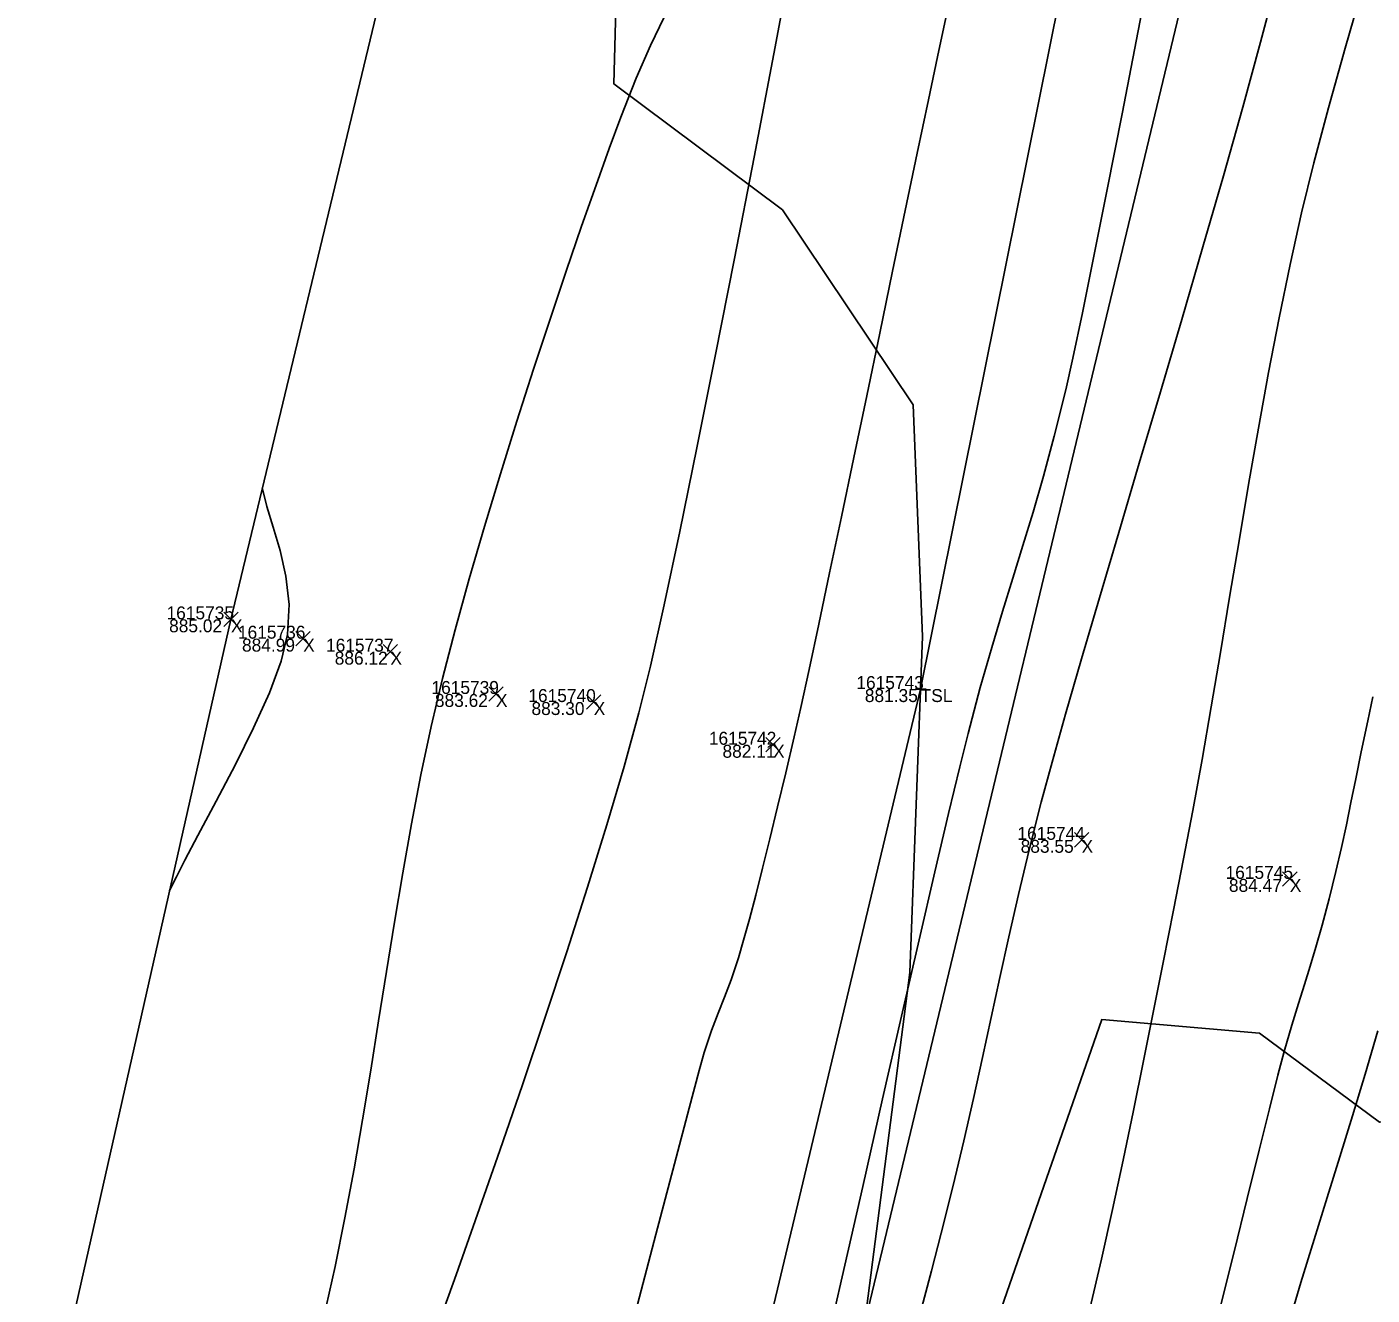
# Model space of a CAD drawing. Extents: x 1957117 to 1971063, y 701601 to 715861.
# Drawn here: x 1962893.58 to 1962929.91, y 704476.01 to 704510.26 of the extents above; entities that cross this region are included whole.
import ezdxf

# ---------------------------------------------------------------- set-up
doc = ezdxf.new("R2010")
doc.units = 0
for name, color, linetype in [('AP_X_Lights', 7, 'Continuous'), ('DT_X_Break_Line', 7, 'Continuous'), ('DT_X_Contour_Major', 7, 'Continuous'), ('DT_X_Contour_Minor', 7, 'Continuous'), ('DT_X_TIN_Hull', 7, 'Continuous'), ('HY_X_Water_Edge', 7, 'Continuous'), ('PV_P_Drive', 7, 'Continuous'), ('PV_P_Shoulder', 7, 'Continuous'), ('RS_Raster1', 7, 'Continuous'), ('RW_X_Esmt_RR', 7, 'Continuous'), ('SC_Scratch1', 7, 'Continuous'), ('VG_X_Tree_Line_Rt', 7, 'Continuous')]:
    doc.layers.add(name, color=color, linetype=linetype)

msp = doc.modelspace()

# ---------------------------------------------------------------- linework, layer by layer
at = {"layer": 'AP_X_Lights'}
for p, q in [((1962898.899, 704494.063), (1962899.287, 704494.453)), ((1962898.899, 704494.453), (1962899.287, 704494.063)), ((1962900.849, 704493.541), (1962901.237, 704493.931)), ((1962900.849, 704493.931), (1962901.237, 704493.541)), ((1962903.206, 704493.19), (1962903.594, 704493.58)), ((1962903.206, 704493.58), (1962903.594, 704493.19)), ((1962906.055, 704492.048), (1962906.443, 704492.438)), ((1962906.055, 704492.438), (1962906.443, 704492.048)), ((1962908.696, 704491.83), (1962909.084, 704492.22)), ((1962908.696, 704492.22), (1962909.084, 704491.83)), ((1962913.538, 704490.676), (1962913.926, 704491.066)), ((1962913.538, 704491.066), (1962913.926, 704490.676)), ((1962921.871, 704488.109), (1962922.259, 704488.499)), ((1962921.871, 704488.499), (1962922.259, 704488.109)), ((1962927.494, 704487.054), (1962927.882, 704487.444)), ((1962927.494, 704487.444), (1962927.882, 704487.054))]:
    msp.add_line(p, q, dxfattribs=at)
at = {"layer": 'DT_X_Break_Line'}
msp.add_lwpolyline([(1962854.549, 704243.654), (1962868.069, 704295.231), (1962879.669, 704344.313), (1962892.757, 704392.318), (1962905.964, 704443.142), (1962917.718, 704492.375), (1962926.962, 704538.336), (1962936.778, 704587.265), (1962949.215, 704630.669), (1962963.968, 704683.754), (1962972.038, 704733.348), (1962988.206, 704780.999), (1962994.689, 704830.943), (1963004.932, 704879.138), (1963021.822, 704927.498), (1963031.944, 704976.286), (1963045.21, 705027.355), (1963059.618, 705072.384), (1963067.267, 705121.949)], dxfattribs=at)
at = {"layer": 'DT_X_Contour_Major'}
for points in [[(1962897.436, 704486.928), (1962897.492, 704487.047), (1962897.62, 704487.308), (1962897.847, 704487.751), (1962898.202, 704488.421), (1962898.698, 704489.35), (1962899.214, 704490.334), (1962899.706, 704491.325), (1962900.134, 704492.274), (1962900.454, 704493.131), (1962900.625, 704493.848), (1962900.662, 704494.662), (1962900.58, 704495.421), (1962900.423, 704496.118), (1962900.236, 704496.749), (1962900.062, 704497.306), (1962899.943, 704497.785)], [(1962897.436, 704486.928), (1962897.492, 704487.047), (1962897.62, 704487.308), (1962897.847, 704487.751), (1962898.202, 704488.421), (1962898.698, 704489.35), (1962899.214, 704490.334), (1962899.706, 704491.325), (1962900.134, 704492.274), (1962900.454, 704493.131), (1962900.625, 704493.848), (1962900.662, 704494.662), (1962900.58, 704495.421), (1962900.423, 704496.118), (1962900.236, 704496.749), (1962900.062, 704497.306), (1962899.943, 704497.785)], [(1962929.928, 704492.168), (1962929.791, 704491.519), (1962929.614, 704490.677), (1962929.468, 704489.954), (1962929.339, 704489.311), (1962929.215, 704488.705), (1962929.084, 704488.097), (1962928.934, 704487.446), (1962928.752, 704486.71), (1962928.563, 704485.996), (1962928.394, 704485.407), (1962928.236, 704484.892), (1962928.08, 704484.401), (1962927.918, 704483.887), (1962927.74, 704483.3), (1962927.538, 704482.589), (1962927.368, 704481.945), (1962927.14, 704481.042), (1962926.86, 704479.92), (1962926.539, 704478.619), (1962926.183, 704477.18), (1962925.8, 704475.642)], [(1962929.928, 704492.168), (1962929.791, 704491.519), (1962929.614, 704490.677), (1962929.468, 704489.954), (1962929.339, 704489.311), (1962929.215, 704488.705), (1962929.084, 704488.097), (1962928.934, 704487.446), (1962928.752, 704486.71), (1962928.563, 704485.996), (1962928.394, 704485.407), (1962928.236, 704484.892), (1962928.08, 704484.401), (1962927.918, 704483.887), (1962927.74, 704483.3), (1962927.538, 704482.589), (1962927.368, 704481.945), (1962927.14, 704481.042), (1962926.86, 704479.92), (1962926.539, 704478.619), (1962926.183, 704477.18), (1962925.8, 704475.642)]]:
    msp.add_lwpolyline(points, dxfattribs=at)
at = {"layer": 'DT_X_Contour_Minor'}
for points in [[(1962924.052, 704512.54), (1962923.59, 704510.146), (1962923.156, 704507.909), (1962922.756, 704505.867), (1962922.396, 704504.062), (1962922.085, 704502.531), (1962921.83, 704501.315), (1962921.636, 704500.454), (1962921.327, 704499.208), (1962921.035, 704498.122), (1962920.755, 704497.151), (1962920.481, 704496.249), (1962920.208, 704495.37), (1962919.928, 704494.469), (1962919.637, 704493.5), (1962919.329, 704492.418), (1962918.998, 704491.176), (1962918.774, 704490.274), (1962918.472, 704489.014), (1962918.104, 704487.441), (1962917.678, 704485.602), (1962917.204, 704483.542), (1962916.692, 704481.307), (1962916.153, 704478.945), (1962915.595, 704476.499), (1962915.03, 704474.017)], [(1962924.052, 704512.54), (1962923.59, 704510.146), (1962923.156, 704507.909), (1962922.756, 704505.867), (1962922.396, 704504.062), (1962922.085, 704502.531), (1962921.83, 704501.315), (1962921.636, 704500.454), (1962921.327, 704499.208), (1962921.035, 704498.122), (1962920.755, 704497.151), (1962920.481, 704496.249), (1962920.208, 704495.37), (1962919.928, 704494.469), (1962919.637, 704493.5), (1962919.329, 704492.418), (1962918.998, 704491.176), (1962918.774, 704490.274), (1962918.472, 704489.014), (1962918.104, 704487.441), (1962917.678, 704485.602), (1962917.204, 704483.542), (1962916.692, 704481.307), (1962916.153, 704478.945), (1962915.595, 704476.499), (1962915.03, 704474.017)], [(1962904.63, 704475.038), (1962905.173, 704476.559), (1962905.752, 704478.196), (1962906.352, 704479.917), (1962906.963, 704481.691), (1962907.57, 704483.488), (1962908.161, 704485.277), (1962908.724, 704487.026), (1962909.245, 704488.706), (1962909.712, 704490.286), (1962910.112, 704491.734), (1962910.422, 704492.996), (1962910.793, 704494.647), (1962911.215, 704496.63), (1962911.678, 704498.887), (1962912.173, 704501.363), (1962912.69, 704504), (1962913.22, 704506.742), (1962913.753, 704509.533), (1962914.28, 704512.315)], [(1962904.63, 704475.038), (1962905.173, 704476.559), (1962905.752, 704478.196), (1962906.352, 704479.917), (1962906.963, 704481.691), (1962907.57, 704483.488), (1962908.161, 704485.277), (1962908.724, 704487.026), (1962909.245, 704488.706), (1962909.712, 704490.286), (1962910.112, 704491.734), (1962910.422, 704492.996), (1962910.793, 704494.647), (1962911.215, 704496.63), (1962911.678, 704498.887), (1962912.173, 704501.363), (1962912.69, 704504), (1962913.22, 704506.742), (1962913.753, 704509.533), (1962914.28, 704512.315)], [(1962927.327, 704511.475), (1962926.898, 704509.848), (1962926.416, 704508.09), (1962925.893, 704506.234), (1962925.34, 704504.313), (1962924.769, 704502.358), (1962924.192, 704500.4), (1962923.621, 704498.472), (1962923.068, 704496.607), (1962922.544, 704494.835), (1962922.061, 704493.188), (1962921.631, 704491.7), (1962921.266, 704490.401), (1962920.977, 704489.323), (1962920.652, 704488.033), (1962920.363, 704486.828), (1962920.101, 704485.685), (1962919.856, 704484.584), (1962919.621, 704483.503), (1962919.386, 704482.423), (1962919.143, 704481.321), (1962918.883, 704480.178), (1962918.597, 704478.971), (1962918.277, 704477.68), (1962918.012, 704476.666), (1962917.629, 704475.24)], [(1962927.327, 704511.475), (1962926.898, 704509.848), (1962926.416, 704508.09), (1962925.893, 704506.234), (1962925.34, 704504.313), (1962924.769, 704502.358), (1962924.192, 704500.4), (1962923.621, 704498.472), (1962923.068, 704496.607), (1962922.544, 704494.835), (1962922.061, 704493.188), (1962921.631, 704491.7), (1962921.266, 704490.401), (1962920.977, 704489.323), (1962920.652, 704488.033), (1962920.363, 704486.828), (1962920.101, 704485.685), (1962919.856, 704484.584), (1962919.621, 704483.503), (1962919.386, 704482.423), (1962919.143, 704481.321), (1962918.883, 704480.178), (1962918.597, 704478.971), (1962918.277, 704477.68), (1962918.012, 704476.666), (1962917.629, 704475.24)], [(1962929.665, 704511.372), (1962929.179, 704509.679), (1962928.732, 704508.073), (1962928.337, 704506.582), (1962928.007, 704505.238), (1962927.696, 704503.844), (1962927.399, 704502.403), (1962927.115, 704500.924), (1962926.84, 704499.419), (1962926.574, 704497.9), (1962926.316, 704496.376), (1962926.063, 704494.861), (1962925.813, 704493.364), (1962925.566, 704491.897), (1962925.318, 704490.471), (1962925.07, 704489.098), (1962924.818, 704487.787), (1962924.544, 704486.405), (1962924.275, 704485.037), (1962924.006, 704483.682), (1962923.737, 704482.335), (1962923.464, 704480.995), (1962923.185, 704479.658), (1962922.898, 704478.321), (1962922.6, 704476.981), (1962922.289, 704475.636)], [(1962929.665, 704511.372), (1962929.179, 704509.679), (1962928.732, 704508.073), (1962928.337, 704506.582), (1962928.007, 704505.238), (1962927.696, 704503.844), (1962927.399, 704502.403), (1962927.115, 704500.924), (1962926.84, 704499.419), (1962926.574, 704497.9), (1962926.316, 704496.376), (1962926.063, 704494.861), (1962925.813, 704493.364), (1962925.566, 704491.897), (1962925.318, 704490.471), (1962925.07, 704489.098), (1962924.818, 704487.787), (1962924.544, 704486.405), (1962924.275, 704485.037), (1962924.006, 704483.682), (1962923.737, 704482.335), (1962923.464, 704480.995), (1962923.185, 704479.658), (1962922.898, 704478.321), (1962922.6, 704476.981), (1962922.289, 704475.636)], [(1962909.972, 704475.375), (1962910.565, 704477.643), (1962911.068, 704479.557), (1962911.464, 704481.056), (1962911.737, 704482.077), (1962911.871, 704482.56), (1962912.07, 704483.158), (1962912.249, 704483.626), (1962912.42, 704484.051), (1962912.598, 704484.52), (1962912.796, 704485.118), (1962912.937, 704485.596), (1962913.093, 704486.163), (1962913.265, 704486.811), (1962913.45, 704487.536), (1962913.648, 704488.332), (1962913.856, 704489.193), (1962914.075, 704490.113), (1962914.302, 704491.086), (1962914.481, 704491.879), (1962914.705, 704492.905), (1962914.967, 704494.127), (1962915.26, 704495.513), (1962915.578, 704497.026), (1962915.914, 704498.632), (1962916.261, 704500.298), (1962916.613, 704501.986), (1962916.962, 704503.664), (1962917.302, 704505.296), (1962917.627, 704506.848), (1962917.929, 704508.284), (1962918.177, 704509.451), (1962918.484, 704510.877)], [(1962909.972, 704475.375), (1962910.565, 704477.643), (1962911.068, 704479.557), (1962911.464, 704481.056), (1962911.737, 704482.077), (1962911.871, 704482.56), (1962912.07, 704483.158), (1962912.249, 704483.626), (1962912.42, 704484.051), (1962912.598, 704484.52), (1962912.796, 704485.118), (1962912.937, 704485.596), (1962913.093, 704486.163), (1962913.265, 704486.811), (1962913.45, 704487.536), (1962913.648, 704488.332), (1962913.856, 704489.193), (1962914.075, 704490.113), (1962914.302, 704491.086), (1962914.481, 704491.879), (1962914.705, 704492.905), (1962914.967, 704494.127), (1962915.26, 704495.513), (1962915.578, 704497.026), (1962915.914, 704498.632), (1962916.261, 704500.298), (1962916.613, 704501.986), (1962916.962, 704503.664), (1962917.302, 704505.296), (1962917.627, 704506.848), (1962917.929, 704508.284), (1962918.177, 704509.451), (1962918.484, 704510.877)], [(1962901.664, 704475.703), (1962901.904, 704476.782), (1962902.172, 704478.096), (1962902.419, 704479.418), (1962902.649, 704480.747), (1962902.869, 704482.08), (1962903.082, 704483.416), (1962903.294, 704484.751), (1962903.509, 704486.085), (1962903.733, 704487.415), (1962903.969, 704488.74), (1962904.224, 704490.056), (1962904.501, 704491.362), (1962904.806, 704492.657), (1962905.149, 704493.978), (1962905.529, 704495.354), (1962905.938, 704496.764), (1962906.369, 704498.19), (1962906.814, 704499.612), (1962907.264, 704501.011), (1962907.71, 704502.367), (1962908.146, 704503.66), (1962908.563, 704504.872), (1962908.953, 704505.982), (1962909.308, 704506.972), (1962909.619, 704507.821), (1962910.034, 704508.874), (1962910.423, 704509.753), (1962910.792, 704510.516)], [(1962901.664, 704475.703), (1962901.904, 704476.782), (1962902.172, 704478.096), (1962902.419, 704479.418), (1962902.649, 704480.747), (1962902.869, 704482.08), (1962903.082, 704483.416), (1962903.294, 704484.751), (1962903.509, 704486.085), (1962903.733, 704487.415), (1962903.969, 704488.74), (1962904.224, 704490.056), (1962904.501, 704491.362), (1962904.806, 704492.657), (1962905.149, 704493.978), (1962905.529, 704495.354), (1962905.938, 704496.764), (1962906.369, 704498.19), (1962906.814, 704499.612), (1962907.264, 704501.011), (1962907.71, 704502.367), (1962908.146, 704503.66), (1962908.563, 704504.872), (1962908.953, 704505.982), (1962909.308, 704506.972), (1962909.619, 704507.821), (1962910.034, 704508.874), (1962910.423, 704509.753), (1962910.792, 704510.516)], [(1962930.068, 704483.148), (1962929.725, 704481.979), (1962929.383, 704480.852), (1962929.039, 704479.747), (1962928.692, 704478.642), (1962928.342, 704477.516), (1962927.987, 704476.351), (1962927.626, 704475.123)], [(1962930.068, 704483.148), (1962929.725, 704481.979), (1962929.383, 704480.852), (1962929.039, 704479.747), (1962928.692, 704478.642), (1962928.342, 704477.516), (1962927.987, 704476.351), (1962927.626, 704475.123)]]:
    msp.add_lwpolyline(points, dxfattribs=at)
at = {"layer": 'DT_X_TIN_Hull'}
msp.add_lwpolyline([(1963062.2, 705175.46), (1963037.999, 705077.244), (1963026.56, 705028.621), (1963015.244, 704980.352), (1962992.578, 704882.771), (1962981.085, 704833.91), (1962969.384, 704785.804), (1962957.851, 704737.276), (1962945.67, 704688.173), (1962933.954, 704639.432), (1962922.363, 704591.169), (1962899.093, 704494.258), (1962887.945, 704444.945), (1962875.826, 704396.455), (1962864.548, 704347.909), (1962854.544, 704302.816), (1962839.463, 704247.251)], dxfattribs=at)
at = {"layer": 'HY_X_Water_Edge'}
msp.add_spline([(1963191.723, 701994.048), (1963062.047, 702441.167), (1962863.491, 703169.356), (1962827.53, 703438.691), (1962823.213, 703537.412), (1962817.962, 703593.874), (1962817.97, 703697.316), (1962828.582, 703804.235), (1962836.461, 703844.734), (1962850.687, 703896.004), (1962867.251, 703938.846), (1962873.848, 703992.355), (1962884.135, 704091.371), (1962891.241, 704140.854), (1962897.382, 704180.529), (1962905.467, 704230.979), (1962943.949, 704328.022), (1962948.537, 704378.842), (1962964.114, 704426.264), (1963004.885, 704570.73), (1963042.054, 704716.522), (1963062.038, 704814.417), (1963072.171, 704860.237), (1963090.023, 704956.798), (1963107.066, 705031.783), (1963133.773, 705105.742), (1963148.685, 705206.74), (1963175.48, 705301.059), (1963191.635, 705353.417), (1963210.988, 705447.286), (1963219.532, 705497.27), (1963230.124, 705549.475), (1963251.052, 705591.159), (1963275.289, 705693.429), (1963292.982, 705784.032), (1963302.841, 705839.645), (1963335.126, 705936.766), (1963359.752, 706046.75), (1963389.133, 706177.299), (1963417.827, 706273.456), (1963475.868, 706451.902), (1963533.782, 706640.53), (1963553.86, 706696.984), (1963580.184, 706715.425), (1963609.172, 706718.73), (1963617.062, 706714.691), (1963619.447, 706694.678), (1963564.282, 706533.07), (1963531.853, 706395.229), (1963434.4, 706006.96), (1963354.09, 705679.186), (1963237.513, 705206.07), (1963167.369, 704892.962), (1963059.145, 704434.176), (1962907.914, 703908.742), (1962877.458, 703703.326), (1962898.357, 703412.121), (1962942.65, 703052.267), (1963048.963, 702674.866), (1963191.468, 702189.666), (1963245.396, 702019.832)], degree=3, dxfattribs=at)
at = {"layer": 'PV_P_Drive'}
for p, q in [((1962917.718, 704492.521), (1962917.718, 704492.229)), ((1962917.572, 704492.375), (1962917.864, 704492.375)), ((1962917.718, 704492.375), (1962917.718, 704492.375))]:
    msp.add_line(p, q, dxfattribs=at)
at = {"layer": 'RW_X_Esmt_RR'}
msp.add_lwpolyline([(1962866.45, 704268.068), (1963123.345, 705337.727), (1963135.496, 705336.937), (1963400.797, 706441.601)], dxfattribs=at)
at = {"layer": 'VG_X_Tree_Line_Rt'}
for points in [[(1962928.848, 704549.624), (1962929.299, 704543.054), (1962927.147, 704536.815), (1962921.898, 704535.603), (1962921.993, 704524.905), (1962917.896, 704522.747), (1962912.809, 704518.593), (1962909.664, 704517.471), (1962909.436, 704508.715), (1962913.986, 704505.319), (1962917.519, 704500.047), (1962917.765, 704493.797), (1962917.423, 704484.722), (1962916.263, 704475.71)], [(1962919.051, 704473.208), (1962922.613, 704483.454), (1962926.865, 704483.083), (1962930.112, 704480.679), (1962939.909, 704481.895), (1962943.805, 704486.082), (1962951.566, 704487.371), (1962951.908, 704496.271), (1962946.235, 704501.425), (1962949.452, 704507.04)]]:
    msp.add_lwpolyline(points, dxfattribs=at)

# ---------------------------------------------------------------- texts
at = {"layer": 'PV_P_Shoulder'}
for s, p in [('885.02', (1962897.423, 704493.908)), ('884.99', (1962899.392, 704493.386)), ('886.12', (1962901.896, 704493.035)), ('883.62', (1962904.601, 704491.893)), ('883.30', (1962907.209, 704491.675)), ('881.35', (1962916.211, 704492.025)), ('882.11', (1962912.367, 704490.521)), ('883.55', (1962920.42, 704487.954)), ('884.47', (1962926.043, 704486.899))]:
    msp.add_text(s, height=0.35, dxfattribs=at).set_placement(p)
at = {"layer": 'RS_Raster1'}
for s, p in [('1615735', (1962897.354, 704494.258)), ('1615736', (1962899.282, 704493.736)), ('1615737', (1962901.661, 704493.385)), ('1615739', (1962904.508, 704492.243)), ('1615743', (1962915.982, 704492.375)), ('1615740', (1962907.124, 704492.025)), ('1615742', (1962911.999, 704490.871)), ('1615744', (1962920.332, 704488.304)), ('1615745', (1962925.952, 704487.249))]:
    msp.add_text(s, height=0.35, dxfattribs=at).set_placement(p)
at = {"layer": 'SC_Scratch1'}
for s, p in [('X', (1962899.093, 704493.908)), ('X', (1962901.043, 704493.386)), ('X', (1962903.4, 704493.035)), ('X', (1962906.249, 704491.893)), ('X', (1962908.89, 704491.675)), ('TSL', (1962917.718, 704492.025)), ('X', (1962913.732, 704490.521)), ('X', (1962922.065, 704487.954)), ('X', (1962927.688, 704486.899))]:
    msp.add_text(s, height=0.35, dxfattribs=at).set_placement(p)

doc.saveas('drawing.dxf')
